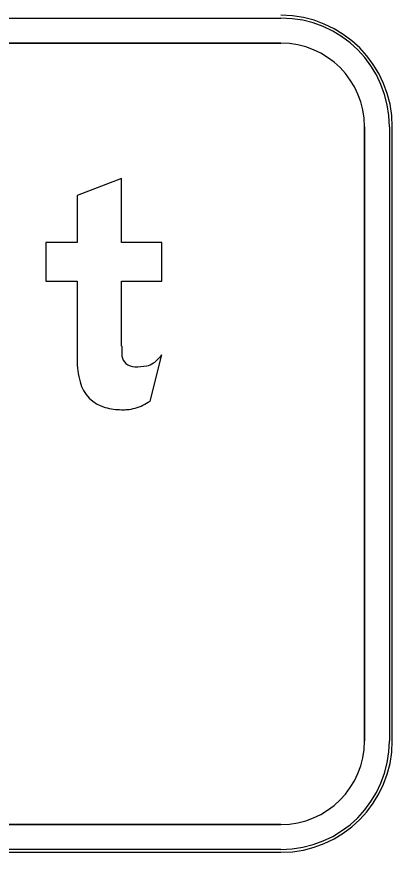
# Model space of a CAD drawing. Extents: x 1806251 to 1809821, y 414895 to 422886.
# Drawn here: x 1809678.046 to 1809678.316, y 415262.08 to 415262.68 of the extents above; entities that cross this region are included whole.
import ezdxf

# ---------------------------------------------------------------- set-up
doc = ezdxf.new("R2010")
doc.units = 0
for name, color, linetype in [('GSBWFILL', 7, 'Continuous'), ('GSCOLORFILL', 7, 'Continuous'), ('GSOUTLINE', 7, 'Continuous')]:
    doc.layers.add(name, color=color, linetype=linetype)

msp = doc.modelspace()

# ---------------------------------------------------------------- linework, layer by layer
at = {"layer": 'GSBWFILL'}
for p, q in [((1809676.95459, 415262.66107), (1809678.23559, 415262.66107)), ((1809678.29559, 415262.60107), (1809678.29559, 415262.16007)), ((1809678.31559, 415262.16007), (1809678.31559, 415262.60107)), ((1809678.14151, 415262.40405), (1809678.14993, 415262.43717)), ((1809678.23559, 415262.10007), (1809676.95479, 415262.10007)), ((1809676.95479, 415262.08007), (1809678.23559, 415262.08007))]:
    msp.add_line(p, q, dxfattribs=at)
msp.add_lwpolyline([(1809678.12113, 415262.44347), (1809678.12113, 415262.49027), (1809678.14993, 415262.49027), (1809678.14993, 415262.51787), (1809678.12113, 415262.51787), (1809678.12113, 415262.56387), (1809678.08913, 415262.55174), (1809678.08913, 415262.51787), (1809678.06673, 415262.51787), (1809678.06673, 415262.49027), (1809678.08913, 415262.49027), (1809678.08913, 415262.4338)], dxfattribs=at)
for centre, radius, start, end in [((1809678.23559, 415262.60107), 0.08, 0, 90), ((1809678.23559, 415262.60107), 0.06, 0, 90), ((1809678.32145, 415262.44347), 0.20031, 180, 182.01732), ((1809678.13033, 415262.43798), 0.0092, 189.74338, 227.95839), ((1809678.12887, 415262.45288), 0.02627, 305.21886, 323.28769), ((1809678.15122, 415262.4338), 0.06209, 180, 194.89129), ((1809678.13062, 415262.4383), 0.00963, 227.95839, 270), ((1809678.1371, 415262.44122), 0.012, 279.69268, 305.21886), ((1809678.13062, 415262.4792), 0.05053, 270, 279.69268), ((1809678.11635, 415262.42453), 0.026, 194.89129, 254.41174), ((1809678.12011, 415262.43552), 0.03807, 286.39591, 304.21998), ((1809678.12113, 415262.44169), 0.04381, 254.41174, 270), ((1809678.12113, 415262.46097), 0.0631, 270, 273.67504), ((1809678.12351, 415262.42395), 0.026, 273.67504, 286.39591), ((1809678.23559, 415262.16007), 0.08, 270, 0), ((1809678.23559, 415262.16007), 0.06, 270, 0)]:
    msp.add_arc(centre, radius, start, end, dxfattribs=at)
at = {"layer": 'GSCOLORFILL'}
for p, q in [((1809676.95459, 415262.67907), (1809678.23559, 415262.67907)), ((1809676.95459, 415262.66107), (1809678.23559, 415262.66107)), ((1809678.29559, 415262.60107), (1809678.29559, 415262.16007)), ((1809678.31359, 415262.60107), (1809678.31359, 415262.16007)), ((1809678.31559, 415262.16007), (1809678.31559, 415262.60107)), ((1809678.31559, 415262.16007), (1809678.31559, 415262.60107)), ((1809678.31559, 415262.16007), (1809678.31559, 415262.60107)), ((1809678.14151, 415262.40405), (1809678.14993, 415262.43717)), ((1809678.23559, 415262.10007), (1809676.95479, 415262.10007)), ((1809678.23559, 415262.08207), (1809676.95461, 415262.08207)), ((1809676.95459, 415262.08007), (1809678.23559, 415262.08007)), ((1809676.95461, 415262.08007), (1809678.23559, 415262.08007)), ((1809676.95479, 415262.08007), (1809678.23559, 415262.08007))]:
    msp.add_line(p, q, dxfattribs=at)
msp.add_lwpolyline([(1809678.12113, 415262.44347), (1809678.12113, 415262.49027), (1809678.14993, 415262.49027), (1809678.14993, 415262.51787), (1809678.12113, 415262.51787), (1809678.12113, 415262.56387), (1809678.08913, 415262.55174), (1809678.08913, 415262.51787), (1809678.06673, 415262.51787), (1809678.06673, 415262.49027), (1809678.08913, 415262.49027), (1809678.08913, 415262.4338)], dxfattribs=at)
for centre, radius, start, end in [((1809678.23559, 415262.60107), 0.08, 0, 90), ((1809678.23559, 415262.60107), 0.08, 0, 90), ((1809678.23559, 415262.60107), 0.08, 0, 90), ((1809678.23559, 415262.60107), 0.078, 0, 90), ((1809678.23559, 415262.60107), 0.06, 0, 90), ((1809678.32145, 415262.44347), 0.20031, 180, 182.01732), ((1809678.13033, 415262.43798), 0.0092, 189.74338, 227.95839), ((1809678.12887, 415262.45288), 0.02627, 305.21886, 323.28769), ((1809678.15122, 415262.4338), 0.06209, 180, 194.89129), ((1809678.13062, 415262.4383), 0.00963, 227.95839, 270), ((1809678.1371, 415262.44122), 0.012, 279.69268, 305.21886), ((1809678.13062, 415262.4792), 0.05053, 270, 279.69268), ((1809678.11635, 415262.42453), 0.026, 194.89129, 254.41174), ((1809678.12011, 415262.43552), 0.03807, 286.39591, 304.21998), ((1809678.12113, 415262.44169), 0.04381, 254.41174, 270), ((1809678.12113, 415262.46097), 0.0631, 270, 273.67504), ((1809678.12351, 415262.42395), 0.026, 273.67504, 286.39591), ((1809678.23559, 415262.16007), 0.08, 270, 0), ((1809678.23559, 415262.16007), 0.08, 270, 0), ((1809678.23559, 415262.16007), 0.06, 270, 0), ((1809678.23559, 415262.16007), 0.08, 270, 0), ((1809678.23559, 415262.16007), 0.078, 270, 0)]:
    msp.add_arc(centre, radius, start, end, dxfattribs=at)
at = {"layer": 'GSOUTLINE'}
for p, q in [((1809678.23559, 415262.66107), (1809676.95459, 415262.66107)), ((1809678.29559, 415262.16007), (1809678.29559, 415262.60107)), ((1809678.31559, 415262.16007), (1809678.31559, 415262.60107)), ((1809678.14151, 415262.40405), (1809678.14993, 415262.43717)), ((1809676.95459, 415262.10007), (1809678.23559, 415262.10007)), ((1809676.95459, 415262.08007), (1809678.23559, 415262.08007))]:
    msp.add_line(p, q, dxfattribs=at)
msp.add_lwpolyline([(1809678.12113, 415262.44347), (1809678.12113, 415262.49027), (1809678.14993, 415262.49027), (1809678.14993, 415262.51787), (1809678.12113, 415262.51787), (1809678.12113, 415262.56387), (1809678.08913, 415262.55174), (1809678.08913, 415262.51787), (1809678.06673, 415262.51787), (1809678.06673, 415262.49027), (1809678.08913, 415262.49027), (1809678.08913, 415262.4338)], dxfattribs=at)
for centre, radius, start, end in [((1809678.23559, 415262.60107), 0.08, 0, 90), ((1809678.23559, 415262.60107), 0.06, 0, 90), ((1809678.32145, 415262.44347), 0.20031, 180, 182.01732), ((1809678.13033, 415262.43798), 0.0092, 189.74338, 227.95839), ((1809678.12887, 415262.45288), 0.02627, 305.21886, 323.28769), ((1809678.15122, 415262.4338), 0.06209, 180, 194.89129), ((1809678.13062, 415262.4383), 0.00963, 227.95839, 270), ((1809678.1371, 415262.44122), 0.012, 279.69268, 305.21886), ((1809678.13062, 415262.4792), 0.05053, 270, 279.69268), ((1809678.11635, 415262.42453), 0.026, 194.89129, 254.41174), ((1809678.12011, 415262.43552), 0.03807, 286.39591, 304.21998), ((1809678.12113, 415262.44169), 0.04381, 254.41174, 270), ((1809678.12113, 415262.46097), 0.0631, 270, 273.67504), ((1809678.12351, 415262.42395), 0.026, 273.67504, 286.39591), ((1809678.23559, 415262.16007), 0.08, 270, 0), ((1809678.23559, 415262.16007), 0.06, 270, 0)]:
    msp.add_arc(centre, radius, start, end, dxfattribs=at)

doc.saveas('drawing.dxf')
